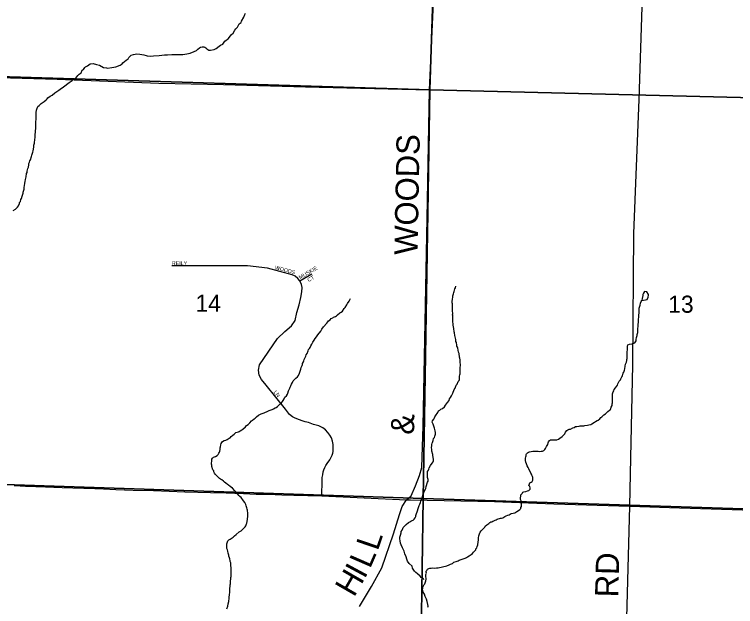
# Model space of a CAD drawing. Extents: x 1310247 to 1552180, y 377264 to 706493.
# Drawn here: x 1335657 to 1344970, y 528884 to 536535 of the extents above; entities that cross this region are included whole.
import ezdxf

# ---------------------------------------------------------------- set-up
doc = ezdxf.new("R2010")
doc.units = 0
for name, color, linetype in [('GM_X_County_Road', 7, 'Continuous'), ('GM_X_County_Road_Text', 7, 'Continuous'), ('GM_X_Minor_River', 7, 'Continuous'), ('GM_X_Section', 7, 'Continuous'), ('GM_X_Section_Text', 7, 'Continuous'), ('GM_X_Township_Road', 7, 'Continuous'), ('GM_X_Township_Road_Text', 7, 'Continuous'), ('GM_X_Township_Subdivision', 7, 'Continuous'), ('GM_X_Township_Subdivision_Text', 7, 'Continuous')]:
    doc.layers.add(name, color=color, linetype=linetype)

msp = doc.modelspace()

# ---------------------------------------------------------------- linework, layer by layer
at = {"layer": 'GM_X_County_Road'}
for points in [[(1340111.7, 528883.3), (1340269, 529142.4), (1340402, 529385.2), (1340551.2, 529824.8), (1340629.9, 530074.4), (1340662.5, 530176.1), (1340719.4, 530264.3), (1340780.5, 530315.9), (1340836.1, 530446.1), (1340886.3, 530576.4), (1340919.1, 530682.4), (1340934.9, 531214.4), (1340988.7, 533899.1), (1341018.9, 535560.9), (1341093.4, 537256.1)], [(1335652.8, 530446.7), (1335733.3, 530443.1), (1335799, 530441.5), (1335870.2, 530439.5), (1335933.7, 530436.6), (1336060.4, 530431.5), (1336273.1, 530423.8), (1336409.3, 530420.2), (1336694.7, 530408.7), (1336805.5, 530405), (1336967.6, 530398.6), (1337189.6, 530389.9), (1337452.7, 530382.2), (1337859.1, 530367.8), (1338189.5, 530357), (1338392.5, 530351.9), (1338617.1, 530344.1), (1338780.5, 530338.5), (1338939.3, 530334.4), (1339108.3, 530327.7), (1339264.6, 530322.1), (1339629, 530312.8), (1340719.4, 530264.3), (1340772.8, 530263.3)], [(1340772.8, 530263.3), (1341855, 530242.6), (1342621.5, 530211.4), (1343602.9, 530181.4), (1344246.8, 530159.9), (1345466.4, 530120.5), (1346087, 530111.8), (1346271.3, 530119.4)]]:
    msp.add_lwpolyline(points, dxfattribs=at)
at = {"layer": 'GM_X_Minor_River'}
for points in [[(1337833.6, 536017.1), (1337884, 536027.9), (1337926.3, 536032.9), (1337977, 536055.7), (1338009.4, 536066.9), (1338025.9, 536084.6), (1338046.4, 536102.1), (1338058.6, 536109.8), (1338080.8, 536115.3), (1338092.9, 536117), (1338104.9, 536114.7), (1338116.8, 536110.4), (1338130.7, 536102), (1338142.5, 536089.7), (1338168.2, 536073), (1338190.3, 536072.4), (1338236.7, 536083.3), (1338263, 536092.7), (1338299.9, 536125.9), (1338316.3, 536137.5), (1338348.7, 536152.8), (1338375.7, 536188.2), (1338392, 536201.8), (1338418.5, 536219.2), (1338445.6, 536258.7), (1338462, 536274.3), (1338482.5, 536291.9), (1338503.5, 536331.5), (1338515.9, 536349.2), (1338536.5, 536370.8), (1338559.6, 536414.3), (1338584.1, 536431.8), (1338588.4, 536445.7), (1338619.8, 536499.1), (1338634.6, 536534.9), (1338641, 536550.8)], [(1335721.1, 534091.2), (1335723.5, 534105.2), (1335733.8, 534119), (1335740.4, 534144.9), (1335746.7, 534156.8), (1335757.5, 534188.6), (1335761.8, 534200.6), (1335768.4, 534224.5), (1335770.7, 534238.5), (1335777.4, 534266.4), (1335781.6, 534278.3), (1335784.2, 534304.4), (1335786.6, 534318.4), (1335791.5, 534356.4), (1335798, 534378.3), (1335800.5, 534400.3), (1335803, 534420.3), (1335809.4, 534436.2), (1335814.3, 534478.2), (1335820.7, 534492.1), (1335821.1, 534510.2), (1335829.9, 534544), (1335838.3, 534561.9), (1335843, 534589.9), (1335843.5, 534609.9), (1335849.9, 534627.8), (1335854.2, 534641.8), (1335864.6, 534655.6), (1335877.6, 534699.4), (1335884, 534715.3), (1335892.9, 534753.2), (1335899.4, 534773.1), (1335906.5, 534819.1), (1335909.1, 534845.1), (1335915.7, 534871), (1335920.9, 534921.1), (1335923.4, 534941.1), (1335926, 534967.1), (1335929.4, 535031.2), (1335932.1, 535061.3), (1335936.8, 535265.8), (1335941.6, 535297.8), (1335945.9, 535309.8), (1335960.7, 535343.5), (1335977.1, 535359.1), (1336003.8, 535382.5), (1336028.3, 535400), (1336042.6, 535409.7), (1336069.2, 535433.1), (1336081.5, 535444.8), (1336089.8, 535456.7), (1336118.5, 535480), (1336142.8, 535491.4), (1336177.6, 535520.7), (1336191.9, 535530.3), (1336228.6, 535555.5), (1336247, 535569.1), (1336289.9, 535600.2), (1336363.4, 535654.5), (1336402.2, 535681.6), (1336420.6, 535697.2), (1336451.1, 535712.5), (1336476, 535746), (1336492.4, 535761.6), (1336518.9, 535779), (1336533.7, 535812.8), (1336548, 535822.4), (1336564.7, 535850.1), (1336577, 535859.8), (1336601.4, 535871.3), (1336634, 535894.5), (1336674.3, 535899.6), (1336716.2, 535886.5), (1336754.1, 535877.5), (1336807.7, 535850.1), (1336847.7, 535843.1), (1336859.7, 535840.8), (1336916, 535847.4), (1336968.5, 535856.1), (1337023.2, 535878.8), (1337047.7, 535896.3), (1337058, 535910.1), (1337101, 535945.1), (1337127.5, 535962.5), (1337133.9, 535976.4), (1337164.7, 536007.7), (1337193.1, 536019), (1337239.5, 536027.9), (1337275.5, 536023), (1337329.5, 536011.6), (1337357.4, 536002.9), (1337373.4, 536000.5), (1337417.5, 535997.4), (1337451.6, 535998.6), (1337526, 536002.7), (1337596.5, 536013), (1337632.7, 536014.1), (1337691, 536016.7), (1337745.3, 536019.3), (1337775.3, 536016.6), (1337833.6, 536017.1)], [(1335642.8, 534002.8), (1335671.3, 534018.2), (1335685.6, 534029.9), (1335695.9, 534043.7), (1335708.4, 534063.4), (1335721.1, 534091.2)], [(1341058.2, 531282.7), (1341072.7, 531304.4), (1341081.2, 531322.2), (1341085.5, 531336.2), (1341104.2, 531361.8), (1341114.6, 531379.6), (1341122.9, 531391.4), (1341135.5, 531413.2), (1341149.7, 531420.9), (1341164, 531432.6), (1341184.4, 531444.1), (1341209, 531465.6), (1341223.5, 531487.3), (1341250.4, 531522.8), (1341271.1, 531548.3), (1341275.5, 531566.3), (1341290, 531584), (1341302.6, 531607.8), (1341319.4, 531641.5), (1341336.5, 531687.2), (1341347, 531707), (1341363.9, 531742.7), (1341374.3, 531758.5), (1341389.1, 531790.3), (1341401.5, 531806), (1341403.8, 531818), (1341406.3, 531840), (1341406.7, 531860.1), (1341411.2, 531878.1), (1341411.5, 531892.1), (1341414, 531914.1), (1341414.5, 531936.2), (1341415, 531956.2), (1341416.3, 532014.4), (1341414.7, 532032.5), (1341415.1, 532050.6), (1341411.6, 532070.7), (1341410.1, 532094.9), (1341406.4, 532107), (1341401.4, 532153.3), (1341393.8, 532171.5), (1341388.4, 532197.8), (1341384.9, 532221.9), (1341379.2, 532234.1), (1341371.5, 532248.4), (1341369.7, 532260.4), (1341364.5, 532294.7), (1341358.8, 532308.9), (1341359.1, 532320.9), (1341355.4, 532335.1), (1341351.8, 532353.2), (1341342.5, 532387.6), (1341339.3, 532421.8), (1341335.6, 532435.9), (1341332.6, 532478.2), (1341326.9, 532496.4), (1341323.4, 532518.5), (1341321.7, 532530.6), (1341322, 532542.6), (1341320.4, 532560.8), (1341319.4, 532604.9), (1341319.8, 532623), (1341318.2, 532639.1), (1341316.5, 532653.2), (1341316.8, 532665.2), (1341315.7, 532707.4), (1341316.1, 532723.4), (1341314.5, 532743.5), (1341312.9, 532761.7), (1341313.7, 532795.8), (1341312, 532807.8), (1341310.5, 532827.9), (1341313, 532852), (1341317.8, 532886), (1341320.1, 532898), (1341322.4, 532911.9), (1341328.8, 532925.8), (1341333.1, 532941.8), (1341335.5, 532955.8), (1341346.3, 532989.6), (1341352.6, 533003.5), (1341357.1, 533025.5)], [(1343757.8, 532840.8), (1343826.6, 532850.1), (1343841.2, 532881.9), (1343847.6, 532905.9), (1343843.8, 532916), (1343822.4, 532950.5), (1343814.4, 532952.7), (1343794.4, 532953)], [(1343794.4, 532953), (1343782, 532935.2), (1343773.7, 532915.2), (1343771.4, 532903.2), (1343764.7, 532865.2), (1343757.8, 532840.8)], [(1339149.7, 531591.1), (1339170.2, 531608.6), (1339182.6, 531626.4), (1339187, 531642.3), (1339197.7, 531672.2), (1339212.5, 531705.9), (1339218.8, 531717.8), (1339227.3, 531737.7), (1339235.9, 531759.6), (1339246.4, 531779.4), (1339258.8, 531799.1), (1339273.4, 531818.8), (1339291.8, 531834.4), (1339314.3, 531854), (1339326.7, 531869.7), (1339339.5, 531899.5), (1339343.7, 531911.4), (1339356.7, 531951.3), (1339361.2, 531973.2), (1339371.9, 531999.1), (1339376.2, 532013), (1339378.5, 532025), (1339389, 532044.8), (1339393.3, 532058.8), (1339399.7, 532074.7), (1339408.2, 532094.5), (1339418.8, 532118.3), (1339423.2, 532136.3), (1339437.6, 532154), (1339448.5, 532187.8), (1339456.9, 532203.7), (1339469.2, 532217.4), (1339477.6, 532233.3), (1339486.1, 532251.2), (1339498.6, 532274.9), (1339511.3, 532300.7), (1339525.9, 532326.4), (1339542.4, 532346.1), (1339559, 532369.8), (1339575.7, 532395.4), (1339612.9, 532442.7), (1339627.5, 532466.4), (1339648.3, 532498), (1339689.6, 532545.2), (1339704, 532560.9), (1339714.4, 532576.7), (1339734.8, 532590.2), (1339747.2, 532606), (1339769.4, 532613.4), (1339779.7, 532625.2), (1339802, 532632.7), (1339818.3, 532642.3), (1339828.6, 532654.1), (1339861.3, 532679.4), (1339875.6, 532689.1), (1339896, 532702.6), (1339914.8, 532734.2), (1339929.1, 532747.9), (1339950, 532781.5), (1339960.4, 532799.3), (1339979.2, 532831), (1339996, 532862.7)], [(1342592.7, 531037.8), (1342612.8, 531039.3), (1342646.9, 531038.4), (1342663, 531040), (1342681.2, 531045.6), (1342701.6, 531059.1), (1342730.2, 531082.5), (1342763.1, 531113.8), (1342773.6, 531135.6), (1342790.2, 531157.3), (1342802.5, 531167), (1342820.7, 531174.6), (1342838.9, 531178.2), (1342867.3, 531191.5), (1342885.5, 531199.1), (1342903.8, 531208.7), (1342917.9, 531210.3), (1342948.1, 531213.6), (1342964.3, 531217.2), (1342984.4, 531218.7), (1343010.5, 531220.1), (1343022.6, 531223.8), (1343056.9, 531228.9), (1343075, 531232.5), (1343099.3, 531237.9), (1343115.5, 531245.5), (1343148.2, 531268.8), (1343162.3, 531274.5), (1343180.8, 531290.1), (1343194.9, 531293.8), (1343215.4, 531311.3), (1343229.9, 531329), (1343244, 531334.7), (1343268.7, 531360.2), (1343291.1, 531373.7), (1343322, 531405), (1343342.4, 531420.6), (1343352.7, 531432.3), (1343363.4, 531462.2), (1343376, 531484), (1343378.4, 531502), (1343378.7, 531516), (1343381.4, 531632.3), (1343383.7, 531644.3), (1343390.1, 531660.2), (1343396.3, 531672.1), (1343400.8, 531690.1), (1343421.3, 531711.6), (1343433.8, 531729.4), (1343444.2, 531745.2), (1343450.6, 531763.1), (1343465.4, 531794.8), (1343481.9, 531812.5), (1343486.2, 531824.4), (1343500.9, 531852.2), (1343511.2, 531866), (1343520, 531897.8), (1343528.3, 531911.7), (1343537, 531937.6), (1343541.4, 531955.5), (1343546.2, 531991.5), (1343548.8, 532017.6), (1343559.5, 532043.4), (1343563.9, 532063.3), (1343564.2, 532075.4), (1343568.6, 532089.3), (1343569.2, 532115.4), (1343569.7, 532137.5), (1343570.6, 532177.6), (1343573, 532197.6), (1343573.9, 532233.7), (1343576.2, 532245.7), (1343580.7, 532267.7), (1343598.9, 532273.2), (1343633.2, 532280.4), (1343667.5, 532289.6), (1343675.9, 532305.4), (1343684.3, 532319.3), (1343686.6, 532333.3), (1343691.2, 532359.2), (1343695.5, 532373.2), (1343697.9, 532387.2), (1343700.2, 532399.2), (1343706.8, 532425.1), (1343708.1, 532483.2), (1343710.5, 532499.2), (1343712.8, 532511.2), (1343714.3, 532577.4), (1343716.7, 532595.4), (1343721.3, 532621.4), (1343723.2, 532703.7), (1343723.6, 532719.7), (1343726.1, 532741.7), (1343734.7, 532765.6), (1343737, 532779.6), (1343743.6, 532805.5), (1343750.1, 532827.4), (1343757.8, 532840.8)], [(1338672.5, 530043.2), (1338673, 530063.3), (1338671.7, 530097.4), (1338668.2, 530117.6), (1338666.5, 530129.7), (1338664.8, 530143.8), (1338659.1, 530160), (1338649.6, 530184.3), (1338644, 530202.5), (1338632.6, 530228.9), (1338617, 530249.3), (1338605.2, 530261.7), (1338595.6, 530280), (1338585.8, 530292.3), (1338568.1, 530304.8), (1338556.3, 530319.1), (1338540.7, 530335.5), (1338529, 530353.9), (1338505.5, 530378.6), (1338474.2, 530415.5), (1338442.5, 530434.3), (1338422.8, 530450.9), (1338407, 530463.3), (1338389.3, 530477.8), (1338369.6, 530492.4), (1338357.7, 530502.7), (1338334.1, 530521.3), (1338318.2, 530529.8), (1338304.4, 530540.2), (1338271, 530575.1), (1338253.4, 530591.6), (1338241.7, 530608), (1338234, 530624.2), (1338230.3, 530638.3), (1338220.6, 530650.6), (1338207.5, 530693.1), (1338205.8, 530709.2), (1338204.2, 530723.3), (1338205.4, 530775.5), (1338207.6, 530787.5), (1338214, 530801.4), (1338228.4, 530815), (1338242.5, 530818.7), (1338254.6, 530822.4), (1338275, 530834), (1338287.3, 530847.7), (1338295.8, 530865.6), (1338306.1, 530879.4), (1338308.5, 530893.4), (1338312.9, 530913.3), (1338313.4, 530933.4), (1338317.7, 530947.3), (1338322.4, 530975.3), (1338328.7, 530989.2), (1338337.1, 531005.1), (1338345.4, 531016.9), (1338365.8, 531030.4), (1338386, 531036), (1338404.3, 531043.5), (1338416.4, 531049.3), (1338430.7, 531058.9), (1338442.8, 531062.7), (1338457.4, 531082.4), (1338479.8, 531099.9), (1338496.2, 531113.5), (1338516.7, 531131.1), (1338549, 531140.3), (1338561.2, 531146), (1338573.5, 531155.8), (1338593.9, 531169.3), (1338608.1, 531177), (1338640.9, 531208.3), (1338653.4, 531224), (1338673.7, 531237.6), (1338698.3, 531259), (1338719, 531284.6), (1338731.2, 531292.3), (1338751.7, 531309.9), (1338764, 531319.6), (1338782.4, 531337.2), (1338811, 531356.6), (1338841.6, 531375.9), (1338867.8, 531383.3), (1338884, 531388.9), (1338900.3, 531396.5), (1338914.4, 531402.2), (1338930.7, 531409.8), (1338944.9, 531415.5), (1338973.2, 531424.8), (1338987.4, 531430.5), (1339003.6, 531438.1), (1339024, 531451.7), (1339036.1, 531455.4), (1339052.5, 531469), (1339072.9, 531484.6), (1339089.4, 531502.2), (1339105.8, 531517.9), (1339118.3, 531535.7), (1339126.6, 531547.5), (1339141.1, 531569.2), (1339149.7, 531591.1)], [(1340944.8, 529228), (1340941.2, 529242.2), (1340929.3, 529252.5), (1340911.5, 529261), (1340897.7, 529275.4), (1340864.3, 529306.3), (1340842.7, 529324.9), (1340823, 529341.5), (1340797.7, 529378.2), (1340792.3, 529404.4), (1340752.9, 529439.5), (1340733.5, 529470.1), (1340729.8, 529482.3), (1340724.1, 529496.5), (1340716.8, 529526.7), (1340697.6, 529565.4), (1340692.3, 529599.6), (1340669.2, 529642.3), (1340650.1, 529683), (1340644.5, 529701.2), (1340637.2, 529735.5), (1340633.7, 529757.6), (1340636.2, 529779.7), (1340636.6, 529793.7), (1340640.8, 529805.6), (1340649.6, 529835.5), (1340650, 529853.6), (1340662.5, 529873.3), (1340673, 529893.1), (1340677.3, 529907.1), (1340695.7, 529922.7), (1340714.3, 529944.3), (1340745, 529969.6), (1340763.2, 529977.2), (1340775.6, 529989), (1340791.8, 529996.6), (1340805.9, 530000.2), (1340818.3, 530012), (1340830.7, 530029.7), (1340839.1, 530047.6), (1340841.5, 530061.6), (1340850.1, 530085.4), (1340858.6, 530107.3), (1340860.9, 530119.3), (1340869.6, 530151.2), (1340878.3, 530177.1), (1340884.6, 530191), (1340891, 530208.9), (1340899.6, 530230.8), (1340903.9, 530246.7), (1340908.2, 530258.7), (1340925.3, 530302.4), (1340931.8, 530324.3), (1340936.2, 530338.2), (1340942.6, 530356.1), (1340946.9, 530370.1), (1340961.5, 530393.8), (1340968, 530411.7), (1340976.5, 530433.6), (1340978.8, 530447.6), (1340987.5, 530477.5), (1340991.9, 530493.4), (1340998.2, 530505.3), (1340998.7, 530525.4), (1340997, 530539.5), (1340993.3, 530551.6), (1340991.6, 530565.7), (1340989.9, 530581.8), (1340992.6, 530611.8), (1340993, 530627.9), (1341003.4, 530645.7), (1341007.7, 530657.6), (1341014.2, 530677.5), (1341029, 530707.3), (1341051.7, 530734.8), (1341064.2, 530754.6), (1341070.5, 530766.5), (1341068.9, 530784.6), (1341065.6, 530814.8), (1341060, 530835), (1341060.3, 530849), (1341047.2, 530891.5), (1341045.7, 530913.6), (1341044.3, 530937.7), (1341046.8, 530959.8), (1341049.2, 530977.8), (1341053.6, 530993.7), (1341055.9, 531005.7), (1341064.4, 531029.6), (1341071.1, 531055.5), (1341081.4, 531069.3), (1341087.8, 531085.2), (1341090.1, 531097.2), (1341094.5, 531113.1), (1341093, 531135.2), (1341091.4, 531155.4), (1341080.2, 531189.8), (1341063.3, 531242.4), (1341057.6, 531256.6), (1341053.9, 531268.7), (1341058.2, 531282.7)], [(1341649.7, 529756.5), (1341650, 529770.5), (1341654.7, 529798.5), (1341661.3, 529824.4), (1341673.8, 529844.2), (1341686.3, 529862), (1341696.6, 529875.8), (1341731.5, 529909), (1341735.8, 529923), (1341758.3, 529938.5), (1341770.6, 529948.2), (1341784.8, 529957.9), (1341795.1, 529969.7), (1341811.4, 529977.3), (1341823.5, 529981), (1341835.7, 529986.7), (1341849.9, 529992.4), (1341866.1, 530000), (1341880.3, 530005.7), (1341892.5, 530011.4), (1341934.9, 530024.4), (1341949, 530026.1), (1341963.2, 530031.7), (1341975.5, 530039.5), (1341991.7, 530049.1), (1342007.9, 530054.7), (1342028.2, 530064.2), (1342044.4, 530069.9), (1342058.7, 530077.5), (1342072.9, 530085.2), (1342099.1, 530090.6), (1342119.3, 530096.1), (1342133.5, 530101.8), (1342145.8, 530111.5), (1342168.2, 530125), (1342184.5, 530138.6), (1342194.9, 530150.4), (1342195.1, 530162.5), (1342205.5, 530178.2), (1342204.5, 530222.4), (1342202.8, 530234.5), (1342199.2, 530250.7), (1342193.5, 530266.9), (1342194.1, 530290.9), (1342196.5, 530308.9), (1342198.9, 530327), (1342215.4, 530346.6), (1342223.8, 530360.5), (1342235.9, 530366.2), (1342260.1, 530369.6), (1342284.4, 530379), (1342298.6, 530384.7), (1342310.8, 530390.4), (1342317.1, 530402.3), (1342317.4, 530416.3), (1342313.8, 530434.5), (1342300.1, 530448.9), (1342308.6, 530468.8), (1342312.9, 530482.7), (1342329.1, 530490.3), (1342343.5, 530502), (1342349.8, 530515.9), (1342352.3, 530535.9), (1342350.6, 530552), (1342348.9, 530564.1), (1342337.2, 530580.4), (1342333.5, 530594.6), (1342327.8, 530608.8), (1342299, 530663.7), (1342293.4, 530681.9), (1342279.8, 530702.3), (1342270.3, 530726.6), (1342262.8, 530750.9), (1342257.3, 530773.1), (1342258, 530803.2), (1342262.3, 530817.1), (1342266.7, 530833.1), (1342267, 530847.1), (1342271.3, 530859.1), (1342281.6, 530870.9), (1342297.9, 530880.5), (1342310, 530882.2), (1342328.2, 530885.8), (1342350.4, 530891.2), (1342364.5, 530892.9), (1342376.5, 530892.6), (1342388.5, 530892.3), (1342418.6, 530891.5), (1342440.7, 530889), (1342460.8, 530890.5), (1342476.9, 530894.1), (1342493.2, 530901.7), (1342507.6, 530915.4), (1342515.8, 530927.3), (1342528.5, 530953), (1342545.1, 530976.7), (1342551.6, 530998.6), (1342555.9, 531010.6), (1342568.4, 531028.3), (1342578.7, 531040.1), (1342592.7, 531037.8)], [(1338400.3, 528855.7), (1338411.1, 528887.5), (1338417.9, 528921.4), (1338424.5, 528947.4), (1338424.8, 528961.4), (1338429.3, 528981.4), (1338432, 529011.4), (1338434.4, 529029.4), (1338437.4, 529073.5), (1338439.9, 529093.5), (1338440.4, 529115.6), (1338443.2, 529147.6), (1338443.6, 529165.7), (1338445.9, 529177.7), (1338446.4, 529201.7), (1338446.7, 529215.8), (1338451.3, 529239.8), (1338453.8, 529259.8), (1338454.1, 529273.8), (1338456.5, 529293.8), (1338456.9, 529307.9), (1338455.3, 529326), (1338457.6, 529342), (1338456, 529356.1), (1338454.5, 529378.2), (1338454.7, 529390.2), (1338453.1, 529408.3), (1338450, 529448.5), (1338444.4, 529464.7), (1338444.7, 529476.8), (1338437.2, 529501), (1338433.5, 529515.2), (1338428, 529535.4), (1338424.2, 529547.5), (1338418.8, 529575.8), (1338411.4, 529600.1), (1338407.7, 529616.2), (1338402.2, 529636.4), (1338400.7, 529660.5), (1338399.1, 529678.6), (1338399.5, 529694.7), (1338405.8, 529708.6), (1338410.1, 529720.5), (1338414.4, 529734.5), (1338426.7, 529744.2), (1338443, 529755.8), (1338457.3, 529763.5), (1338483.8, 529780.9), (1338498.2, 529796.6), (1338522.7, 529814.1), (1338557.6, 529849.3), (1338586.1, 529864.7), (1338618.9, 529896), (1338635.4, 529913.7), (1338645.8, 529927.4), (1338652.3, 529951.4), (1338658.6, 529963.2), (1338663.1, 529983.2), (1338667.8, 530011.2), (1338668, 530023.2), (1338672.5, 530043.2)], [(1340995, 528875.5), (1341001.3, 528889.4), (1340995.8, 528909.7), (1340986.7, 528950), (1340977.3, 528980.4), (1340962, 529012.8), (1340950.7, 529045.2), (1340937.2, 529071.7), (1340929.7, 529091.9), (1340928, 529108), (1340930.3, 529120), (1340932.6, 529134), (1340941.1, 529151.8), (1340947.5, 529167.8), (1340955.8, 529179.6), (1340962.1, 529191.5), (1340968.7, 529217.4), (1340973.2, 529239.4), (1340973.5, 529251.4), (1340971.9, 529269.5), (1340968.3, 529285.7), (1340970.6, 529299.7), (1340977, 529315.5), (1340975.2, 529327.6), (1340975.5, 529339.7), (1340981.8, 529351.6), (1340992.2, 529365.3), (1341008.5, 529375), (1341020.6, 529378.7), (1341038.7, 529382.3), (1341056.8, 529383.8), (1341080.9, 529381.2), (1341107, 529382.6), (1341129.1, 529384), (1341240.2, 529411.4), (1341270.6, 529422.7), (1341288.8, 529430.2), (1341313.2, 529441.7), (1341333.6, 529457.2), (1341361.9, 529466.6), (1341386.3, 529476), (1341402.4, 529481.6), (1341440.9, 529496.7), (1341479.4, 529509.8), (1341493.6, 529517.5), (1341507.9, 529525.2), (1341530.2, 529538.7), (1341556.8, 529558.1), (1341571.2, 529571.8), (1341587.5, 529585.4), (1341602.1, 529605.1), (1341614.4, 529616.9), (1341616.6, 529628.8), (1341627.1, 529644.7), (1341633.4, 529658.5), (1341640, 529682.5), (1341646.8, 529718.4), (1341649.3, 529740.4), (1341649.7, 529756.5)]]:
    msp.add_lwpolyline(points, dxfattribs=at)
at = {"layer": 'GM_X_Section'}
for points in [[(1335645.4, 541120.6), (1341197.8, 540935.9), (1341023.4, 535561.2), (1335450.7, 535732.4)], [(1341197.8, 540935.9), (1346558.1, 540747.8), (1346429, 535426.1), (1341023.4, 535561.2)], [(1341023.4, 535561.2), (1340935.4, 530282.5), (1335265.1, 530472), (1335450.7, 535732.4)], [(1346429, 535426.1), (1346268, 530109.2), (1340935.4, 530282.5), (1341023.4, 535561.2)], [(1335265.1, 530472), (1340935.4, 530282.5), (1340857.1, 524905.5), (1335106, 525066.9)], [(1340935.4, 530282.5), (1346268, 530109.2), (1346105.1, 524794.3), (1340857.1, 524905.5)]]:
    msp.add_lwpolyline(points, close=True, dxfattribs=at)
at = {"layer": 'GM_X_Township_Road'}
for points in [[(1343602.9, 530181.4), (1343617.7, 530807.5), (1343642.5, 532006.4), (1343657.9, 533705.9), (1343725.3, 535437.3), (1343767.2, 536773)], [(1330071, 535900.9), (1331986.8, 535844.5), (1333204.7, 535788.4), (1333775.2, 535770), (1335302, 535724.9), (1336211.1, 535697), (1337521.7, 535648.4), (1338357, 535629.8), (1339416, 535598), (1341018.9, 535560.9)], [(1343487.8, 524819.1), (1343495.9, 525861.5), (1343515.4, 526812.8), (1343602.9, 530181.4)]]:
    msp.add_lwpolyline(points, dxfattribs=at)
at = {"layer": 'GM_X_Township_Subdivision'}
for points in [[(1339155.7, 531433.6), (1338906.3, 531746.8), (1338849.4, 531818.8), (1338819.4, 531875.7), (1338808.9, 531940.2), (1338823.9, 532009.2), (1339053.3, 532346.6), (1339147.8, 532436.5), (1339233.2, 532510), (1339282.5, 532578.7), (1339302.4, 532683.9), (1339333, 532781.1), (1339354.4, 532877), (1339369.4, 532949.5), (1339371.8, 533005.7), (1339362.9, 533046.1), (1339343.2, 533092.6), (1339316.6, 533123.6), (1339283.8, 533153.8), (1339242.4, 533172.3), (1338925.7, 533255), (1338668.8, 533286.4), (1337690.3, 533286.4)], [(1339343.2, 533092.6), (1339498.2, 533184.1)], [(1339629, 530312.8), (1339632.5, 530511.7), (1339632.2, 530526.7), (1339633.3, 530549.7), (1339635.8, 530569.7), (1339638.8, 530585.8), (1339643.4, 530625.1), (1339650.9, 530652.1), (1339664.3, 530682.1), (1339677.9, 530705.4), (1339696.6, 530733.8), (1339730.3, 530781.1), (1339747.6, 530814.1), (1339760.3, 530841.1), (1339770.3, 530864.7), (1339772.7, 530887.6), (1339773.1, 530910.7), (1339771.6, 530939.3), (1339772.3, 530978.3), (1339764.8, 531021.7), (1339749.8, 531063), (1339730.3, 531100.5), (1339706.3, 531135), (1339673.3, 531166.5), (1339638.1, 531192.7), (1339588.6, 531217.4), (1339520.4, 531236.9), (1339455.2, 531260.2), (1339411.7, 531269.2), (1339374.2, 531282.7), (1339339, 531294.7), (1339303, 531310.4), (1339273.7, 531322.4), (1339246.8, 531337.6), (1339211, 531364.2), (1339155.7, 531433.6)]]:
    msp.add_lwpolyline(points, dxfattribs=at)

# ---------------------------------------------------------------- texts
at = {"layer": 'GM_X_County_Road_Text'}
for s, rotation, p in [('WOODS', 88.88032, (1340862.3, 533425.7)), ('&', 89.14751, (1340818.3, 531103.7)), ('L', 71.13351, (1340347.9, 529594.5)), ('L', 66.47221, (1340248.8, 529364.3)), ('I', 61.70512, (1340178.7, 529231.8)), ('H', 60.04536, (1340042.3, 528994.9))]:
    msp.add_text(s, height=300, rotation=rotation, dxfattribs=at).set_placement(p)
at = {"layer": 'GM_X_Section_Text'}
for s, p in [('14', (1337995.1, 532693)), ('13', (1344100.1, 532680.4))]:
    msp.add_text(s, height=221, rotation=0.00001, dxfattribs=at).set_placement(p)
at = {"layer": 'GM_X_Township_Road_Text'}
msp.add_text('RD', height=300, rotation=88.51889, dxfattribs=at).set_placement((1343454.2, 529000.3))
at = {"layer": 'GM_X_Township_Subdivision_Text'}
for s, rotation, p in [('REILY', 0.00001, (1337689.3, 533296.6)), ('WOODS', 345.14079, (1339016.1, 533243.5)), ('MUSKIE', 30.41147, (1339347.7, 533110.6)), ('CT', 30.97152, (1339457.9, 533076.3)), ('LN', 308.65404, (1338999, 531651.9))]:
    msp.add_text(s, height=50, rotation=rotation, dxfattribs=at).set_placement(p)

doc.saveas('drawing.dxf')
